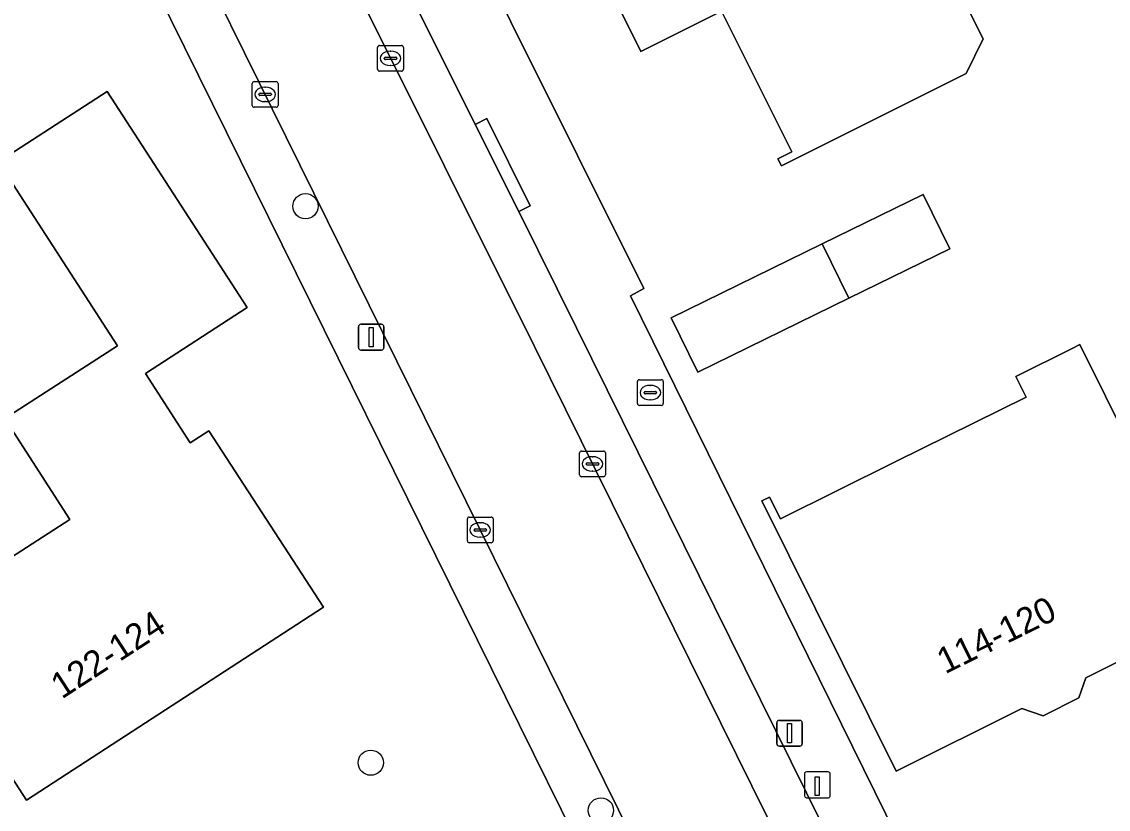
# Model space of a CAD drawing. Extents: x 157320 to 158835, y 386650 to 388491.
# Drawn here: x 157528.25 to 157570.4, y 387652.11 to 387682.67 of the extents above; entities that cross this region are included whole.
import ezdxf

# ---------------------------------------------------------------- set-up
doc = ezdxf.new("R2010")
doc.units = 0
for name, color, linetype in [('IMGEO_Boom', 7, 'Continuous'), ('IMGEO_Brandkraan', 7, 'Continuous'), ('IMGEO_Erf', 7, 'Continuous'), ('IMGEO_Kolk', 7, 'Continuous'), ('IMGEO_Laadpaal', 7, 'Continuous'), ('IMGEO_Lichtmast', 7, 'Continuous'), ('IMGEO_Pand', 7, 'Continuous'), ('IMGEO_Pand_nummerreeks', 7, 'Continuous'), ('IMGEO_Parkeervlak_open', 7, 'Continuous'), ('IMGEO_Rijbaan_lokaal_open', 7, 'Continuous'), ('IMGEO_Voetpad_open', 7, 'Continuous')]:
    doc.layers.add(name, color=color, linetype=linetype)

msp = doc.modelspace()

# ---------------------------------------------------------------- linework, layer by layer
at = {"layer": 'IMGEO_Boom'}
for centre in [(157539.257, 387675.513), (157541.789, 387653.916), (157550.719, 387652.067)]:
    msp.add_circle(centre, 0.489, dxfattribs=at)
at = {"layer": 'IMGEO_Brandkraan'}
for p, q in [((157552.136, 387667.854), (157552.136, 387668.706)), ((157552.211, 387668.78), (157553.063, 387668.78)), ((157553.137, 387668.706), (157553.137, 387667.854)), ((157552.395, 387668.274), (157552.395, 387668.286)), ((157552.833, 387668.237), (157552.435, 387668.237)), ((157552.438, 387668.323), (157552.836, 387668.323)), ((157552.624, 387668.56), (157552.649, 387668.56)), ((157552.879, 387668.286), (157552.879, 387668.274)), ((157553.063, 387667.78), (157552.211, 387667.78)), ((157552.647, 387668), (157552.622, 387668))]:
    msp.add_line(p, q, dxfattribs=at)
for points in [[(157552.136, 387667.854), (157552.136, 387668.706)], [(157552.211, 387668.78), (157553.063, 387668.78)], [(157553.137, 387668.706), (157553.137, 387667.854)], [(157553.063, 387667.78), (157552.211, 387667.78)]]:
    msp.add_lwpolyline(points, dxfattribs=at)
for centre, radius, start, end in [((157552.213, 387668.704), 0.0765, 91.552, 178.448), ((157552.213, 387668.704), 0.0765, 91.552, 178.448), ((157553.061, 387668.704), 0.0765, 1.552, 88.448), ((157553.061, 387668.704), 0.0765, 1.552, 88.448), ((157552.435, 387668.283), 0.0403, 85.8775, 175.7526), ((157552.432, 387668.273), 0.0366, 178.938, 274.7102), ((157552.836, 387668.28), 0.043, 264.8664, 352.4533), ((157552.84, 387668.285), 0.0386, 1.7309, 96.639), ((157552.213, 387667.856), 0.0765, 181.552, 268.448), ((157552.213, 387667.856), 0.0765, 181.552, 268.448), ((157553.061, 387667.856), 0.0765, 271.552, 358.448), ((157553.061, 387667.856), 0.0765, 271.552, 358.448)]:
    msp.add_arc(centre, radius, start, end, dxfattribs=at)
for centre, major_axis, ratio, start_param, end_param in [((157552.623, 387668.28), (-0.387, 0.002), 0.722429, 4.712389, 7.853982), ((157552.648, 387668.28), (-0.39, 0.002), 0.717154, 1.570796, 4.712389)]:
    msp.add_ellipse(centre, major_axis=major_axis, ratio=ratio, start_param=start_param, end_param=end_param, dxfattribs=at)
at = {"layer": 'IMGEO_Erf'}
for points in [[(157529.176, 387718.871), (157552.382, 387672.317), (157551.863, 387672.031), (157564.366, 387646.663), (157577.637, 387653.335)], [(157554.057, 387642.228), (157529.15, 387692.639)], [(157563.002, 387687.101), (157565.546, 387682.011), (157564.897, 387680.669), (157557.723, 387677.084), (157557.589, 387677.353), (157558.126, 387677.621), (157555.399, 387683.078), (157552.268, 387681.513), (157549.803, 387686.507)]]:
    msp.add_lwpolyline(points, dxfattribs=at)
for points in [[(157527.336, 387677.242), (157531.559, 387679.971), (157536.996, 387671.577), (157533.043, 387669.017), (157534.783, 387666.332), (157535.508, 387666.802), (157539.955, 387659.956), (157528.426, 387652.466), (157526.141, 387655.984), (157523.485, 387654.259), (157520.761, 387658.452), (157519.642, 387660.174), (157525.957, 387664.254), (157527.59, 387661.725), (157530.119, 387663.358), (157527.59, 387667.27), (157531.957, 387670.092)], [(157564.26, 387673.861), (157560.338, 387671.941), (157554.482, 387669.074), (157553.45, 387671.182), (157559.306, 387674.049), (157563.228, 387675.969)], [(157569.306, 387670.141), (157572.274, 387664.157), (157574.496, 387659.677), (157569.531, 387657.215), (157569.266, 387656.428), (157567.875, 387655.738), (157567.055, 387656.014), (157562.17, 387653.592), (157556.968, 387664.079), (157557.265, 387664.226), (157557.685, 387663.378), (157559.879, 387664.466), (157562.165, 387665.6), (157567.214, 387668.104), (157566.816, 387668.904), (157569.008, 387669.993)]]:
    msp.add_lwpolyline(points, close=True, dxfattribs=at)
at = {"layer": 'IMGEO_Kolk'}
for p, q in [((157542.056, 387680.827), (157542.056, 387681.679)), ((157542.131, 387681.753), (157542.983, 387681.753)), ((157543.057, 387681.679), (157543.057, 387680.827)), ((157542.315, 387681.247), (157542.315, 387681.259)), ((157542.358, 387681.296), (157542.756, 387681.296)), ((157542.544, 387681.533), (157542.569, 387681.533)), ((157542.799, 387681.259), (157542.799, 387681.247)), ((157542.753, 387681.21), (157542.355, 387681.21)), ((157542.567, 387680.973), (157542.542, 387680.973)), ((157542.983, 387680.753), (157542.131, 387680.753)), ((157537.191, 387679.426), (157537.191, 387680.278)), ((157537.266, 387680.352), (157538.118, 387680.352)), ((157537.679, 387680.132), (157537.704, 387680.132)), ((157538.192, 387680.278), (157538.192, 387679.426)), ((157537.45, 387679.846), (157537.45, 387679.858)), ((157537.888, 387679.809), (157537.49, 387679.809)), ((157537.493, 387679.895), (157537.891, 387679.895)), ((157537.702, 387679.572), (157537.677, 387679.572)), ((157537.934, 387679.858), (157537.934, 387679.846)), ((157538.118, 387679.352), (157537.266, 387679.352)), ((157549.893, 387665.086), (157549.893, 387665.938)), ((157549.968, 387666.012), (157550.82, 387666.012)), ((157550.381, 387665.792), (157550.406, 387665.792)), ((157550.894, 387665.938), (157550.894, 387665.086)), ((157550.152, 387665.506), (157550.152, 387665.518)), ((157550.59, 387665.469), (157550.192, 387665.469)), ((157550.195, 387665.555), (157550.593, 387665.555)), ((157550.404, 387665.232), (157550.379, 387665.232)), ((157550.636, 387665.518), (157550.636, 387665.506)), ((157550.82, 387665.012), (157549.968, 387665.012)), ((157545.537, 387662.524), (157545.537, 387663.376)), ((157545.612, 387663.45), (157546.464, 387663.45)), ((157546.025, 387663.23), (157546.05, 387663.23)), ((157546.538, 387663.376), (157546.538, 387662.524)), ((157545.796, 387662.944), (157545.796, 387662.956)), ((157546.234, 387662.907), (157545.836, 387662.907)), ((157545.839, 387662.993), (157546.237, 387662.993)), ((157546.28, 387662.956), (157546.28, 387662.944)), ((157546.464, 387662.45), (157545.612, 387662.45)), ((157546.048, 387662.67), (157546.023, 387662.67))]:
    msp.add_line(p, q, dxfattribs=at)
for points in [[(157542.056, 387680.827), (157542.056, 387681.679)], [(157542.131, 387681.753), (157542.983, 387681.753)], [(157543.057, 387681.679), (157543.057, 387680.827)], [(157542.983, 387680.753), (157542.131, 387680.753)], [(157537.191, 387679.426), (157537.191, 387680.278)], [(157537.266, 387680.352), (157538.118, 387680.352)], [(157538.192, 387680.278), (157538.192, 387679.426)], [(157538.118, 387679.352), (157537.266, 387679.352)], [(157549.893, 387665.086), (157549.893, 387665.938)], [(157549.968, 387666.012), (157550.82, 387666.012)], [(157550.894, 387665.938), (157550.894, 387665.086)], [(157550.82, 387665.012), (157549.968, 387665.012)], [(157545.537, 387662.524), (157545.537, 387663.376)], [(157545.612, 387663.45), (157546.464, 387663.45)], [(157546.538, 387663.376), (157546.538, 387662.524)], [(157546.464, 387662.45), (157545.612, 387662.45)]]:
    msp.add_lwpolyline(points, dxfattribs=at)
for centre, radius, start, end in [((157542.133, 387681.677), 0.0765, 91.552, 178.448), ((157542.133, 387681.677), 0.0765, 91.552, 178.448), ((157542.981, 387681.677), 0.0765, 1.552, 88.448), ((157542.981, 387681.677), 0.0765, 1.552, 88.448), ((157542.355, 387681.256), 0.0403, 85.8775, 175.7526), ((157542.352, 387681.246), 0.0366, 178.938, 274.7102), ((157542.756, 387681.253), 0.043, 264.8664, 352.4533), ((157542.76, 387681.258), 0.0386, 1.7309, 96.639), ((157542.133, 387680.829), 0.0765, 181.552, 268.448), ((157542.133, 387680.829), 0.0765, 181.552, 268.448), ((157542.981, 387680.829), 0.0765, 271.552, 358.448), ((157542.981, 387680.829), 0.0765, 271.552, 358.448), ((157537.268, 387680.276), 0.0765, 91.552, 178.448), ((157537.268, 387680.276), 0.0765, 91.552, 178.448), ((157538.116, 387680.276), 0.0765, 1.552, 88.448), ((157538.116, 387680.276), 0.0765, 1.552, 88.448), ((157537.49, 387679.855), 0.0403, 85.8775, 175.7526), ((157537.487, 387679.845), 0.0366, 178.938, 274.7102), ((157537.891, 387679.852), 0.043, 264.8664, 352.4533), ((157537.895, 387679.857), 0.0386, 1.7309, 96.639), ((157537.268, 387679.428), 0.0765, 181.552, 268.448), ((157537.268, 387679.428), 0.0765, 181.552, 268.448), ((157538.116, 387679.428), 0.0765, 271.552, 358.448), ((157538.116, 387679.428), 0.0765, 271.552, 358.448), ((157549.97, 387665.936), 0.0765, 91.552, 178.448), ((157549.97, 387665.936), 0.0765, 91.552, 178.448), ((157550.818, 387665.936), 0.0765, 1.552, 88.448), ((157550.818, 387665.936), 0.0765, 1.552, 88.448), ((157550.192, 387665.515), 0.0403, 85.8775, 175.7526), ((157550.189, 387665.505), 0.0366, 178.938, 274.7102), ((157550.593, 387665.512), 0.043, 264.8664, 352.4533), ((157550.597, 387665.517), 0.0386, 1.7309, 96.639), ((157549.97, 387665.088), 0.0765, 181.552, 268.448), ((157549.97, 387665.088), 0.0765, 181.552, 268.448), ((157550.818, 387665.088), 0.0765, 271.552, 358.448), ((157550.818, 387665.088), 0.0765, 271.552, 358.448), ((157545.614, 387663.374), 0.0765, 91.552, 178.448), ((157545.614, 387663.374), 0.0765, 91.552, 178.448), ((157546.462, 387663.374), 0.0765, 1.552, 88.448), ((157546.462, 387663.374), 0.0765, 1.552, 88.448), ((157545.836, 387662.953), 0.0403, 85.8775, 175.7526), ((157545.833, 387662.943), 0.0366, 178.938, 274.7102), ((157546.237, 387662.95), 0.043, 264.8664, 352.4533), ((157546.241, 387662.955), 0.0386, 1.7309, 96.639), ((157545.614, 387662.526), 0.0765, 181.552, 268.448), ((157545.614, 387662.526), 0.0765, 181.552, 268.448), ((157546.462, 387662.526), 0.0765, 271.552, 358.448), ((157546.462, 387662.526), 0.0765, 271.552, 358.448)]:
    msp.add_arc(centre, radius, start, end, dxfattribs=at)
for centre, major_axis, ratio, start_param, end_param in [((157542.543, 387681.253), (-0.387, 0.002), 0.722429, 4.712389, 7.853982), ((157542.568, 387681.253), (-0.39, 0.002), 0.717154, 1.570796, 4.712389), ((157537.678, 387679.852), (-0.387, 0.002), 0.722429, 4.712389, 7.853982), ((157537.703, 387679.852), (-0.39, 0.002), 0.717154, 1.570796, 4.712389), ((157550.38, 387665.512), (-0.387, 0.002), 0.722429, 4.712389, 7.853982), ((157550.405, 387665.512), (-0.39, 0.002), 0.717154, 1.570796, 4.712389), ((157546.024, 387662.95), (-0.387, 0.002), 0.722429, 4.712389, 7.853982), ((157546.049, 387662.95), (-0.39, 0.002), 0.717154, 1.570796, 4.712389)]:
    msp.add_ellipse(centre, major_axis=major_axis, ratio=ratio, start_param=start_param, end_param=end_param, dxfattribs=at)
at = {"layer": 'IMGEO_Laadpaal'}
for p, q in [((157558.618, 387653.475), (157558.618, 387652.634)), ((157558.618, 387653.475), (157558.618, 387652.634)), ((157559.534, 387653.559), (157558.693, 387653.559)), ((157559.534, 387653.559), (157558.693, 387653.559)), ((157559.618, 387652.643), (157559.618, 387653.484)), ((157559.618, 387652.643), (157559.618, 387653.484)), ((157558.702, 387652.559), (157559.543, 387652.559)), ((157558.702, 387652.559), (157559.543, 387652.559))]:
    msp.add_line(p, q, dxfattribs=at)
msp.add_lwpolyline([(157559.033, 387653.372), (157559.193, 387653.372), (157559.193, 387652.639), (157559.033, 387652.639), (157559.033, 387653.372)], dxfattribs=at)
for centre, start, end in [((157558.696, 387653.481), 92.4484, 184.2845), ((157558.696, 387653.481), 92.4484, 184.2845), ((157559.54, 387653.481), 2.4484, 94.2845), ((157559.54, 387653.481), 2.4484, 94.2845), ((157558.696, 387652.637), 182.4484, 274.2845), ((157558.696, 387652.637), 182.4484, 274.2845), ((157559.54, 387652.637), 272.4484, 4.2845), ((157559.54, 387652.637), 272.4484, 4.2845)]:
    msp.add_arc(centre, 0.0779, start, end, dxfattribs=at)
at = {"layer": 'IMGEO_Lichtmast'}
for p, q in [((157541.31, 387670.031), (157541.31, 387670.831)), ((157541.31, 387670.831), (157541.31, 387670.031)), ((157541.41, 387670.931), (157542.2, 387670.931)), ((157542.2, 387670.931), (157541.41, 387670.931)), ((157542.3, 387670.831), (157542.3, 387670.031)), ((157542.3, 387670.031), (157542.3, 387670.831)), ((157542.2, 387669.931), (157541.41, 387669.931)), ((157541.41, 387669.931), (157542.2, 387669.931)), ((157557.642, 387655.56), (157558.432, 387655.56)), ((157558.432, 387655.56), (157557.642, 387655.56)), ((157557.542, 387654.66), (157557.542, 387655.46)), ((157557.542, 387655.46), (157557.542, 387654.66)), ((157558.532, 387655.46), (157558.532, 387654.66)), ((157558.532, 387654.66), (157558.532, 387655.46)), ((157558.432, 387654.56), (157557.642, 387654.56)), ((157557.642, 387654.56), (157558.432, 387654.56))]:
    msp.add_line(p, q, dxfattribs=at)
for points in [[(157541.73, 387670.806), (157541.88, 387670.806), (157541.88, 387670.056), (157541.73, 387670.056), (157541.73, 387670.806)], [(157557.962, 387655.435), (157558.112, 387655.435), (157558.112, 387654.685), (157557.962, 387654.685), (157557.962, 387655.435)]]:
    msp.add_lwpolyline(points, dxfattribs=at)
for centre, start, end in [((157541.41, 387670.831), 90, 180), ((157541.41, 387670.831), 90, 180), ((157542.2, 387670.831), 0, 90), ((157542.2, 387670.831), 360, 90), ((157541.41, 387670.031), 180, 270), ((157541.41, 387670.031), 180, 270), ((157542.2, 387670.031), 270, 0), ((157542.2, 387670.031), 270, 0), ((157557.642, 387655.46), 90, 180), ((157557.642, 387655.46), 90, 180), ((157558.432, 387655.46), 0, 90), ((157558.432, 387655.46), 360, 90), ((157557.642, 387654.66), 180, 270), ((157557.642, 387654.66), 180, 270), ((157558.432, 387654.66), 270, 0), ((157558.432, 387654.66), 270, 0)]:
    msp.add_arc(centre, 0.1, start, end, dxfattribs=at)
at = {"layer": 'IMGEO_Pand'}
for points in [[(157557.864, 387690.526), (157549.803, 387686.507), (157552.268, 387681.513), (157555.399, 387683.078), (157558.126, 387677.621), (157557.589, 387677.353), (157557.723, 387677.084), (157564.897, 387680.669), (157565.546, 387682.011), (157563.002, 387687.101), (157560.261, 387685.731)], [(157533.043, 387669.017), (157536.996, 387671.577), (157531.559, 387679.971), (157527.336, 387677.242), (157531.957, 387670.092), (157527.59, 387667.27), (157530.119, 387663.358), (157527.59, 387661.725), (157525.957, 387664.254), (157519.642, 387660.174), (157520.761, 387658.452), (157523.485, 387654.259), (157526.141, 387655.984), (157528.426, 387652.466), (157539.955, 387659.956), (157535.508, 387666.802), (157534.783, 387666.332)], [(157559.306, 387674.049), (157560.338, 387671.941), (157564.26, 387673.861), (157563.228, 387675.969)], [(157560.338, 387671.941), (157559.306, 387674.049), (157553.45, 387671.182), (157554.482, 387669.074)], [(157569.008, 387669.993), (157566.816, 387668.904), (157567.214, 387668.104), (157562.165, 387665.6), (157559.879, 387664.466), (157557.685, 387663.378), (157557.265, 387664.226), (157556.968, 387664.079), (157562.17, 387653.592), (157567.055, 387656.014), (157567.875, 387655.738), (157569.266, 387656.428), (157569.531, 387657.215), (157574.496, 387659.677), (157572.274, 387664.157), (157569.306, 387670.141)]]:
    msp.add_lwpolyline(points, close=True, dxfattribs=at)
at = {"layer": 'IMGEO_Parkeervlak_open'}
for points in [[(157526.234, 387714.862), (157527.197, 387712.019), (157548.136, 387670.075), (157560.191, 387645.701)], [(157560.486, 387649.136), (157549.778, 387670.797), (157547.529, 387675.306), (157545.841, 387678.69), (157541.35, 387687.695), (157538.324, 387693.762), (157533.54, 387703.354), (157530.515, 387709.42), (157528.716, 387713.026)]]:
    msp.add_lwpolyline(points, dxfattribs=at)
at = {"layer": 'IMGEO_Rijbaan_lokaal_open'}
for points in [[(157563.452, 387643.337), (157562.048, 387644.013), (157561.724, 387644.197), (157560.83, 387644.885), (157560.737, 387644.956), (157560.41, 387645.336), (157560.3, 387645.48), (157560.191, 387645.701), (157548.136, 387670.075), (157527.197, 387712.019), (157526.234, 387714.862)], [(157523.655, 387707.807), (157527.814, 387699.851), (157527.872, 387699.733), (157529.905, 387695.623), (157555.697, 387643.391)]]:
    msp.add_lwpolyline(points, dxfattribs=at)
at = {"layer": 'IMGEO_Voetpad_open'}
for points in [[(157560.191, 387645.701), (157560.3, 387645.48), (157560.41, 387645.336), (157560.737, 387644.956), (157560.83, 387644.885), (157564.366, 387646.663), (157551.863, 387672.031), (157552.382, 387672.317), (157529.176, 387718.871)], [(157528.716, 387713.026), (157530.515, 387709.42), (157530.962, 387709.643), (157533.987, 387703.577), (157533.54, 387703.354), (157538.324, 387693.762), (157538.771, 387693.985), (157541.797, 387687.918), (157541.35, 387687.695), (157545.841, 387678.69), (157546.288, 387678.913), (157547.976, 387675.529), (157547.529, 387675.306), (157549.778, 387670.797), (157560.486, 387649.136)], [(157555.697, 387643.391), (157529.905, 387695.623), (157529.457, 387695.402), (157527.427, 387699.513)], [(157529.15, 387692.639), (157554.057, 387642.228)]]:
    msp.add_lwpolyline(points, dxfattribs=at)
msp.add_lwpolyline([(157547.529, 387675.306), (157547.976, 387675.529), (157546.288, 387678.913), (157545.841, 387678.69)], close=True, dxfattribs=at)

# ---------------------------------------------------------------- texts
at = {"layer": 'IMGEO_Pand_nummerreeks'}
for s, rotation, p in [('114-120', 26.2743, (157564.076, 387657.343)), ('122-124', 33.0081, (157529.801, 387656.365))]:
    msp.add_text(s, height=1, rotation=rotation, dxfattribs=at).set_placement(p)

doc.saveas('drawing.dxf')
